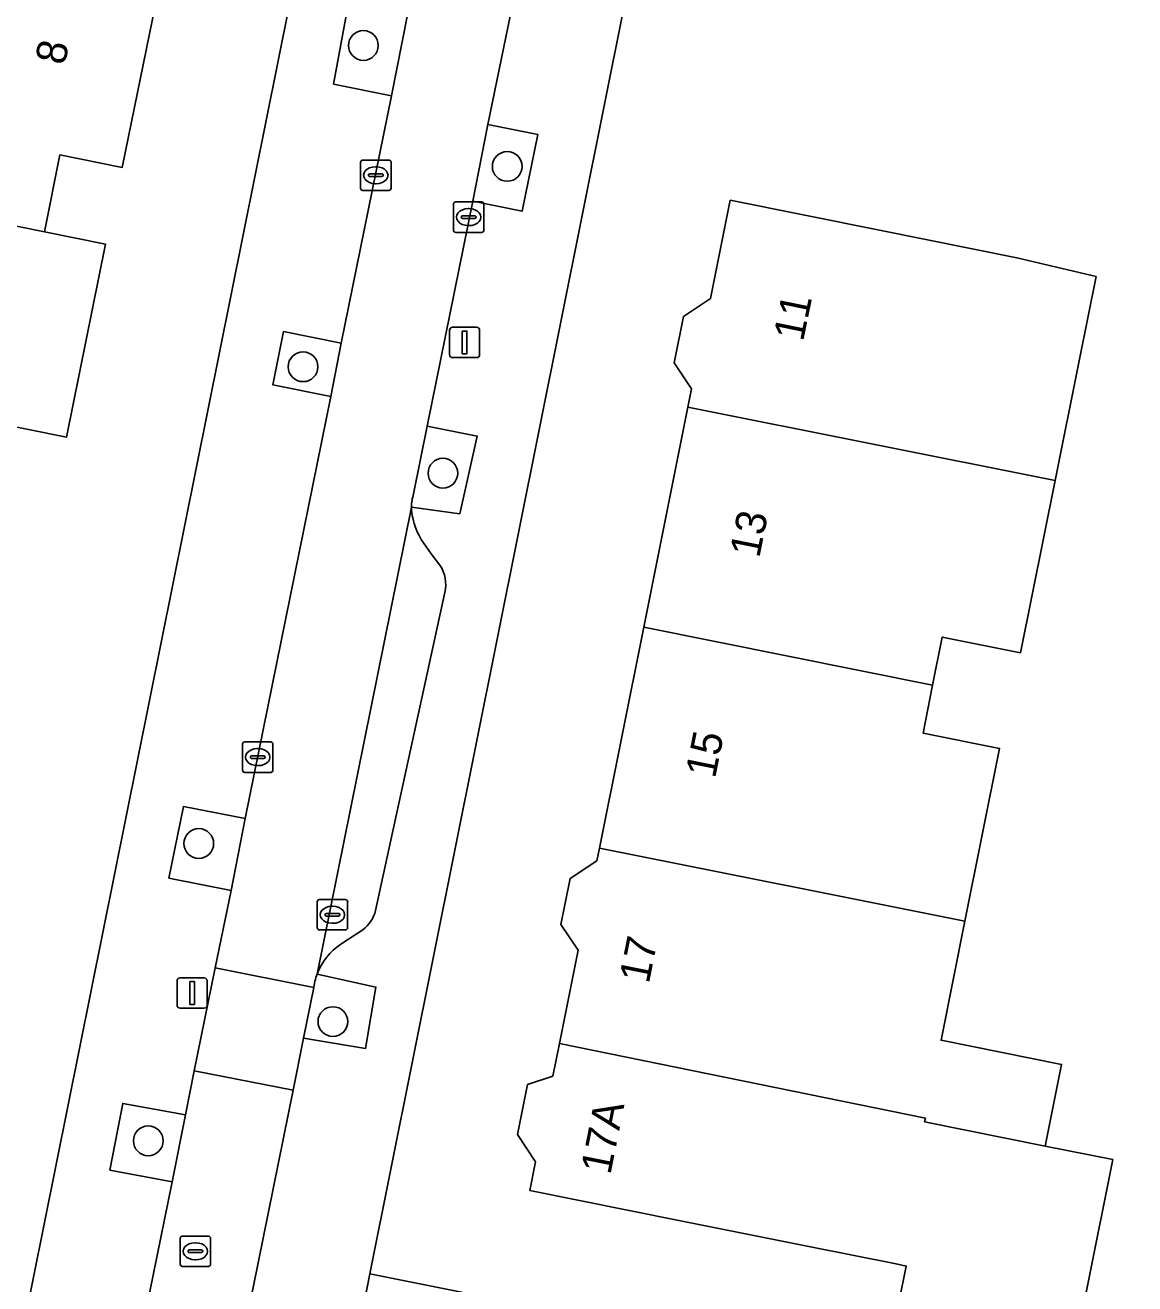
# Model space of a CAD drawing. Extents: x 161772 to 163126, y 383092 to 383917.
# Drawn here: x 162244.45 to 162280.92, y 383707.95 to 383749.32 of the extents above; entities that cross this region are included whole.
import ezdxf

# ---------------------------------------------------------------- set-up
doc = ezdxf.new("R2010")
doc.units = 0
for name, color, linetype in [('IMGEO_Boom', 7, 'Continuous'), ('IMGEO_Erf', 7, 'Continuous'), ('IMGEO_Groenvoorziening', 7, 'Continuous'), ('IMGEO_Kolk', 7, 'Continuous'), ('IMGEO_Lichtmast', 7, 'Continuous'), ('IMGEO_Pand', 7, 'Continuous'), ('IMGEO_Pand_nummerreeks', 7, 'Continuous'), ('IMGEO_Parkeervlak_open', 7, 'Continuous'), ('IMGEO_Rijbaan_lokaal_open', 7, 'Continuous'), ('IMGEO_Rioolput', 7, 'Continuous'), ('IMGEO_Voetpad_open', 7, 'Continuous')]:
    doc.layers.add(name, color=color, linetype=linetype)

msp = doc.modelspace()

# ---------------------------------------------------------------- linework, layer by layer
at = {"layer": 'IMGEO_Boom'}
for centre in [(162255.565, 383748.65), (162260.294, 383744.676), (162253.582, 383738.089), (162258.18, 383734.591), (162250.155, 383722.419), (162254.564, 383716.567), (162248.496, 383712.648)]:
    msp.add_circle(centre, 0.489, dxfattribs=at)
at = {"layer": 'IMGEO_Erf'}
for points in [[(162194.823, 383626.159), (162198.383, 383626.312), (162198.361, 383626.093), (162198.74, 383626.03), (162198.753, 383626.298), (162208.722, 383626.465), (162218.379, 383627.215), (162228.473, 383628.501), (162236.634, 383668.028), (162253.133, 383750), (162259.685, 383782.554)], [(162264.15, 383750), (162255.783, 383708.274), (162272.677, 383704.886), (162273.409, 383708.533), (162273.079, 383708.599), (162270.264, 383709.164), (162265.938, 383710.032), (162261.035, 383711.015), (162261.224, 383711.958), (162260.629, 383712.852), (162260.959, 383714.495), (162261.793, 383714.777), (162262.008, 383715.847), (162262.623, 383718.91), (162262.061, 383719.754), (162262.365, 383721.27), (162263.242, 383721.853), (162263.326, 383722.27), (162264.781, 383729.528), (162266.233, 383736.765), (162266.353, 383737.364), (162265.786, 383738.216), (162266.092, 383739.741), (162266.98, 383740.333), (162267.628, 383743.562), (162272.531, 383742.579), (162277.051, 383741.672), (162279.651, 383741.055), (162279.107, 383738.342), (162278.306, 383734.35), (162277.17, 383728.688), (162274.594, 383729.204), (162274.278, 383727.629), (162273.962, 383726.051), (162276.478, 383725.547), (162275.339, 383719.868), (162274.554, 383715.952), (162278.516, 383715.157), (162277.979, 383712.476), (162280.199, 383712.031), (162278.578, 383703.948)]]:
    msp.add_lwpolyline(points, dxfattribs=at)
msp.add_lwpolyline([(162231.22, 383738.717), (162231.862, 383741.9), (162235.19, 383741.229), (162235.772, 383744.115), (162235.828, 383744.395), (162236.883, 383749.623), (162235.193, 383750), (162232.708, 383750.506), (162233.413, 383753.99), (162234.113, 383757.45), (162237.272, 383756.805), (162238.028, 383760.509), (162241.957, 383759.706), (162241.757, 383758.727), (162245.266, 383758.016), (162250.166, 383757.024), (162248.902, 383750.832), (162248.732, 383750), (162247.638, 383744.642), (162245.592, 383745.055), (162245.081, 383742.525), (162247.086, 383742.12), (162245.807, 383735.776), (162240.906, 383736.764)], close=True, dxfattribs=at)
at = {"layer": 'IMGEO_Groenvoorziening'}
for points in [[(162257.015, 383749.655), (162255.07, 383749.991), (162254.589, 383747.382), (162256.486, 383746.993)], [(162259.654, 383746.047), (162259.16, 383743.531), (162260.785, 383743.202), (162261.299, 383745.727)], [(162254.837, 383738.866), (162252.938, 383739.245), (162252.589, 383737.501), (162254.497, 383737.116)], [(162251.677, 383723.247), (162249.648, 383723.631), (162249.174, 383721.281), (162251.22, 383720.872)], [(162249.72, 383713.503), (162247.657, 383713.877), (162247.233, 383711.685), (162249.279, 383711.298)]]:
    msp.add_lwpolyline(points, close=True, dxfattribs=at)
for points in [[(162257.148, 383733.47), (162258.734, 383733.255), (162259.309, 383735.809), (162257.659, 383736.138)], [(162257.659, 383736.138), (162257.217, 383733.915)], [(162253.972, 383717.898), (162253.942, 383717.684), (162253.601, 383716.017), (162255.631, 383715.68), (162255.976, 383717.7)], [(162255.976, 383717.7), (162254.042, 383718.123)]]:
    msp.add_lwpolyline(points, dxfattribs=at)
for centre, radius, start, end in [((162258.591, 383733.474), 1.443, 162.2084, 180.1639), ((162256.205, 383717.327), 2.305, 159.7885, 165.6485)]:
    msp.add_arc(centre, radius, start, end, dxfattribs=at)
at = {"layer": 'IMGEO_Kolk'}
for p, q in [((162255.474, 383743.959), (162255.474, 383744.811)), ((162255.549, 383744.885), (162256.401, 383744.885)), ((162256.475, 383744.811), (162256.475, 383743.959)), ((162255.733, 383744.379), (162255.733, 383744.391)), ((162255.776, 383744.428), (162256.174, 383744.428)), ((162255.962, 383744.665), (162255.987, 383744.665)), ((162256.217, 383744.391), (162256.217, 383744.379)), ((162256.171, 383744.342), (162255.773, 383744.342)), ((162255.985, 383744.105), (162255.96, 383744.105)), ((162256.401, 383743.885), (162255.549, 383743.885)), ((162258.526, 383742.582), (162258.526, 383743.434)), ((162258.601, 383743.508), (162259.453, 383743.508)), ((162259.014, 383743.288), (162259.039, 383743.288)), ((162259.527, 383743.434), (162259.527, 383742.582)), ((162258.785, 383743.002), (162258.785, 383743.014)), ((162259.223, 383742.965), (162258.825, 383742.965)), ((162258.828, 383743.051), (162259.226, 383743.051)), ((162259.037, 383742.728), (162259.012, 383742.728)), ((162259.269, 383743.014), (162259.269, 383743.002)), ((162259.453, 383742.508), (162258.601, 383742.508)), ((162251.668, 383725.759), (162252.52, 383725.759)), ((162251.593, 383724.833), (162251.593, 383725.685)), ((162252.081, 383725.539), (162252.106, 383725.539)), ((162252.594, 383725.685), (162252.594, 383724.833)), ((162251.852, 383725.253), (162251.852, 383725.265)), ((162252.29, 383725.216), (162251.892, 383725.216)), ((162251.895, 383725.302), (162252.293, 383725.302)), ((162252.104, 383724.979), (162252.079, 383724.979)), ((162252.336, 383725.265), (162252.336, 383725.253)), ((162252.52, 383724.759), (162251.668, 383724.759)), ((162254.048, 383719.651), (162254.048, 383720.503)), ((162254.123, 383720.577), (162254.975, 383720.577)), ((162254.536, 383720.357), (162254.561, 383720.357)), ((162255.049, 383720.503), (162255.049, 383719.651)), ((162254.307, 383720.071), (162254.307, 383720.083)), ((162254.745, 383720.034), (162254.347, 383720.034)), ((162254.35, 383720.12), (162254.748, 383720.12)), ((162254.791, 383720.083), (162254.791, 383720.071)), ((162254.975, 383719.577), (162254.123, 383719.577)), ((162254.559, 383719.797), (162254.534, 383719.797))]:
    msp.add_line(p, q, dxfattribs=at)
for points in [[(162255.474, 383743.959), (162255.474, 383744.811)], [(162255.549, 383744.885), (162256.401, 383744.885)], [(162256.475, 383744.811), (162256.475, 383743.959)], [(162256.401, 383743.885), (162255.549, 383743.885)], [(162258.526, 383742.582), (162258.526, 383743.434)], [(162258.601, 383743.508), (162259.453, 383743.508)], [(162259.527, 383743.434), (162259.527, 383742.582)], [(162259.453, 383742.508), (162258.601, 383742.508)], [(162251.668, 383725.759), (162252.52, 383725.759)], [(162251.593, 383724.833), (162251.593, 383725.685)], [(162252.594, 383725.685), (162252.594, 383724.833)], [(162252.52, 383724.759), (162251.668, 383724.759)], [(162254.048, 383719.651), (162254.048, 383720.503)], [(162254.123, 383720.577), (162254.975, 383720.577)], [(162255.049, 383720.503), (162255.049, 383719.651)], [(162254.975, 383719.577), (162254.123, 383719.577)]]:
    msp.add_lwpolyline(points, dxfattribs=at)
for centre, radius, start, end in [((162255.551, 383744.809), 0.0765, 91.552, 178.448), ((162255.551, 383744.809), 0.0765, 91.552, 178.448), ((162256.399, 383744.809), 0.0765, 1.552, 88.448), ((162256.399, 383744.809), 0.0765, 1.552, 88.448), ((162255.773, 383744.388), 0.0403, 85.8775, 175.7526), ((162255.77, 383744.378), 0.0366, 178.938, 274.7102), ((162256.174, 383744.385), 0.043, 264.8664, 352.4533), ((162256.178, 383744.39), 0.0386, 1.7309, 96.639), ((162255.551, 383743.961), 0.0765, 181.552, 268.448), ((162255.551, 383743.961), 0.0765, 181.552, 268.448), ((162256.399, 383743.961), 0.0765, 271.552, 358.448), ((162256.399, 383743.961), 0.0765, 271.552, 358.448), ((162258.603, 383743.432), 0.0765, 91.552, 178.448), ((162258.603, 383743.432), 0.0765, 91.552, 178.448), ((162259.451, 383743.432), 0.0765, 1.552, 88.448), ((162259.451, 383743.432), 0.0765, 1.552, 88.448), ((162258.825, 383743.011), 0.0403, 85.8775, 175.7526), ((162258.822, 383743.001), 0.0366, 178.938, 274.7102), ((162259.226, 383743.008), 0.043, 264.8664, 352.4533), ((162259.23, 383743.013), 0.0386, 1.7309, 96.639), ((162258.603, 383742.584), 0.0765, 181.552, 268.448), ((162258.603, 383742.584), 0.0765, 181.552, 268.448), ((162259.451, 383742.584), 0.0765, 271.552, 358.448), ((162259.451, 383742.584), 0.0765, 271.552, 358.448), ((162251.67, 383725.683), 0.0765, 91.552, 178.448), ((162251.67, 383725.683), 0.0765, 91.552, 178.448), ((162252.518, 383725.683), 0.0765, 1.552, 88.448), ((162252.518, 383725.683), 0.0765, 1.552, 88.448), ((162251.892, 383725.262), 0.0403, 85.8775, 175.7526), ((162251.889, 383725.252), 0.0366, 178.938, 274.7102), ((162252.293, 383725.259), 0.043, 264.8664, 352.4533), ((162252.297, 383725.264), 0.0386, 1.7309, 96.639), ((162251.67, 383724.835), 0.0765, 181.552, 268.448), ((162251.67, 383724.835), 0.0765, 181.552, 268.448), ((162252.518, 383724.835), 0.0765, 271.552, 358.448), ((162252.518, 383724.835), 0.0765, 271.552, 358.448), ((162254.125, 383720.501), 0.0765, 91.552, 178.448), ((162254.125, 383720.501), 0.0765, 91.552, 178.448), ((162254.973, 383720.501), 0.0765, 1.552, 88.448), ((162254.973, 383720.501), 0.0765, 1.552, 88.448), ((162254.347, 383720.08), 0.0403, 85.8775, 175.7526), ((162254.344, 383720.07), 0.0366, 178.938, 274.7102), ((162254.748, 383720.077), 0.043, 264.8664, 352.4533), ((162254.752, 383720.082), 0.0386, 1.7309, 96.639), ((162254.125, 383719.653), 0.0765, 181.552, 268.448), ((162254.125, 383719.653), 0.0765, 181.552, 268.448), ((162254.973, 383719.653), 0.0765, 271.552, 358.448), ((162254.973, 383719.653), 0.0765, 271.552, 358.448)]:
    msp.add_arc(centre, radius, start, end, dxfattribs=at)
for centre, major_axis, ratio, start_param, end_param in [((162255.961, 383744.385), (-0.387, 0.002), 0.722429, 4.712389, 7.853982), ((162255.986, 383744.385), (-0.39, 0.002), 0.717154, 1.570796, 4.712389), ((162259.013, 383743.008), (-0.387, 0.002), 0.722429, 4.712389, 7.853982), ((162259.038, 383743.008), (-0.39, 0.002), 0.717154, 1.570796, 4.712389), ((162252.08, 383725.259), (-0.387, 0.002), 0.722429, 4.712389, 7.853982), ((162252.105, 383725.259), (-0.39, 0.002), 0.717154, 1.570796, 4.712389), ((162254.535, 383720.077), (-0.387, 0.002), 0.722429, 4.712389, 7.853982), ((162254.56, 383720.077), (-0.39, 0.002), 0.717154, 1.570796, 4.712389)]:
    msp.add_ellipse(centre, major_axis=major_axis, ratio=ratio, start_param=start_param, end_param=end_param, dxfattribs=at)
at = {"layer": 'IMGEO_Lichtmast'}
for p, q in [((162258.497, 383739.39), (162259.287, 383739.39)), ((162259.287, 383739.39), (162258.497, 383739.39)), ((162258.397, 383738.49), (162258.397, 383739.29)), ((162258.397, 383739.29), (162258.397, 383738.49)), ((162259.387, 383739.29), (162259.387, 383738.49)), ((162259.387, 383738.49), (162259.387, 383739.29)), ((162259.287, 383738.39), (162258.497, 383738.39)), ((162258.497, 383738.39), (162259.287, 383738.39)), ((162249.442, 383717.106), (162249.442, 383717.906)), ((162249.442, 383717.906), (162249.442, 383717.106)), ((162249.542, 383718.006), (162250.332, 383718.006)), ((162250.332, 383718.006), (162249.542, 383718.006)), ((162250.432, 383717.906), (162250.432, 383717.106)), ((162250.432, 383717.106), (162250.432, 383717.906)), ((162250.332, 383717.006), (162249.542, 383717.006)), ((162249.542, 383717.006), (162250.332, 383717.006))]:
    msp.add_line(p, q, dxfattribs=at)
for points in [[(162258.817, 383739.265), (162258.967, 383739.265), (162258.967, 383738.515), (162258.817, 383738.515), (162258.817, 383739.265)], [(162249.862, 383717.881), (162250.012, 383717.881), (162250.012, 383717.131), (162249.862, 383717.131), (162249.862, 383717.881)]]:
    msp.add_lwpolyline(points, dxfattribs=at)
for centre, start, end in [((162258.497, 383739.29), 90, 180), ((162258.497, 383739.29), 90, 180), ((162259.287, 383739.29), 0, 90), ((162259.287, 383739.29), 360, 90), ((162258.497, 383738.49), 180, 270), ((162258.497, 383738.49), 180, 270), ((162259.287, 383738.49), 270, 0), ((162259.287, 383738.49), 270, 0), ((162249.542, 383717.906), 90, 180), ((162249.542, 383717.906), 90, 180), ((162250.332, 383717.906), 0, 90), ((162250.332, 383717.906), 360, 90), ((162249.542, 383717.106), 180, 270), ((162249.542, 383717.106), 180, 270), ((162250.332, 383717.106), 270, 0), ((162250.332, 383717.106), 270, 0)]:
    msp.add_arc(centre, 0.1, start, end, dxfattribs=at)
at = {"layer": 'IMGEO_Pand'}
for points in [[(162248.902, 383750.832), (162233.413, 383753.99), (162232.708, 383750.506), (162235.193, 383750), (162236.883, 383749.623), (162235.828, 383744.395), (162245.081, 383742.525), (162245.592, 383745.055), (162247.638, 383744.642), (162248.732, 383750)], [(162235.828, 383744.395), (162235.772, 383744.115), (162235.19, 383741.229), (162231.862, 383741.9), (162231.22, 383738.717), (162240.906, 383736.764), (162245.807, 383735.776), (162247.086, 383742.12), (162245.081, 383742.525)], [(162279.651, 383741.055), (162277.051, 383741.672), (162272.531, 383742.579), (162267.628, 383743.562), (162266.98, 383740.333), (162266.092, 383739.741), (162265.786, 383738.216), (162266.353, 383737.364), (162266.233, 383736.765), (162278.306, 383734.35), (162279.107, 383738.342)], [(162264.781, 383729.528), (162274.278, 383727.629), (162274.594, 383729.204), (162277.17, 383728.688), (162278.306, 383734.35), (162266.233, 383736.765)], [(162264.781, 383729.528), (162263.326, 383722.27), (162275.339, 383719.868), (162276.478, 383725.547), (162273.962, 383726.051), (162274.278, 383727.629)], [(162275.339, 383719.868), (162263.326, 383722.27), (162263.242, 383721.853), (162262.365, 383721.27), (162262.061, 383719.754), (162262.623, 383718.91), (162262.008, 383715.847), (162274.041, 383713.396), (162274.016, 383713.271), (162277.979, 383712.476), (162278.516, 383715.157), (162274.554, 383715.952)], [(162280.199, 383712.031), (162277.979, 383712.476), (162274.016, 383713.271), (162274.041, 383713.396), (162262.008, 383715.847), (162261.793, 383714.777), (162260.959, 383714.495), (162260.629, 383712.852), (162261.224, 383711.958), (162261.035, 383711.015), (162265.938, 383710.032), (162270.264, 383709.164), (162273.079, 383708.599), (162273.409, 383708.533), (162272.677, 383704.886), (162278.53, 383703.711), (162278.578, 383703.948)]]:
    msp.add_lwpolyline(points, close=True, dxfattribs=at)
at = {"layer": 'IMGEO_Parkeervlak_open'}
for points in [[(162257.148, 383733.47), (162254.042, 383718.123)], [(162258.077, 383731.566), (162257.797, 383731.945), (162257.465, 383732.415)], [(162255.963, 383720.219), (162258.239, 383730.674)], [(162254.829, 383719.111), (162255.549, 383719.583)]]:
    msp.add_lwpolyline(points, dxfattribs=at)
for centre, radius, start, end in [((162258.563, 383733.469), 1.415, 179.9624, 194.3278), ((162259.407, 383733.573), 2.261, 191.5844, 210.8066), ((162257.18, 383730.942), 1.093, 345.7799, 34.8072), ((162254.886, 383720.467), 1.106, 306.8652, 347.0111), ((162255.976, 383717.39), 2.068, 123.6792, 159.2421)]:
    msp.add_arc(centre, radius, start, end, dxfattribs=at)
at = {"layer": 'IMGEO_Rijbaan_lokaal_open'}
for points in [[(162263.289, 383780.527), (162261.932, 383773.99), (162261.67, 383772.531), (162257.015, 383749.655), (162256.486, 383746.993), (162254.837, 383738.866), (162254.497, 383737.116), (162251.677, 383723.247), (162251.22, 383720.872), (162250.693, 383718.334), (162253.942, 383717.684), (162253.972, 383717.898)], [(162257.217, 383733.915), (162257.659, 383736.138), (162259.16, 383743.531), (162259.654, 383746.047), (162261.054, 383752.871)], [(162254.042, 383718.123), (162257.148, 383733.47)], [(162250.518, 383700.823), (162250.972, 383703.016), (162253.253, 383714.312), (162250.003, 383714.952), (162249.72, 383713.503), (162249.279, 383711.298), (162247.802, 383704.031), (162247.672, 383703.328)]]:
    msp.add_lwpolyline(points, dxfattribs=at)
msp.add_lwpolyline([(162253.942, 383717.684), (162250.693, 383718.334), (162250.003, 383714.952), (162253.253, 383714.312), (162253.601, 383716.017)], close=True, dxfattribs=at)
for centre, radius, start, end in [((162258.591, 383733.474), 1.443, 162.2084, 180.1639), ((162256.205, 383717.327), 2.305, 159.7885, 165.6485)]:
    msp.add_arc(centre, radius, start, end, dxfattribs=at)
at = {"layer": 'IMGEO_Rioolput'}
for p, q in [((162249.543, 383708.591), (162249.543, 383709.443)), ((162249.618, 383709.517), (162250.47, 383709.517)), ((162250.031, 383709.297), (162250.056, 383709.297)), ((162250.544, 383709.443), (162250.544, 383708.591)), ((162249.802, 383709.011), (162249.802, 383709.023)), ((162250.24, 383708.974), (162249.842, 383708.974)), ((162249.845, 383709.06), (162250.243, 383709.06)), ((162250.286, 383709.023), (162250.286, 383709.011)), ((162250.47, 383708.517), (162249.618, 383708.517)), ((162250.054, 383708.737), (162250.029, 383708.737))]:
    msp.add_line(p, q, dxfattribs=at)
for points in [[(162249.543, 383708.591), (162249.543, 383709.443)], [(162249.618, 383709.517), (162250.47, 383709.517)], [(162250.544, 383709.443), (162250.544, 383708.591)], [(162250.47, 383708.517), (162249.618, 383708.517)]]:
    msp.add_lwpolyline(points, dxfattribs=at)
for centre, radius, start, end in [((162249.62, 383709.441), 0.0765, 91.552, 178.448), ((162249.62, 383709.441), 0.0765, 91.552, 178.448), ((162250.468, 383709.441), 0.0765, 1.552, 88.448), ((162250.468, 383709.441), 0.0765, 1.552, 88.448), ((162249.842, 383709.02), 0.0403, 85.8775, 175.7526), ((162249.839, 383709.01), 0.0366, 178.938, 274.7102), ((162250.243, 383709.017), 0.043, 264.8664, 352.4533), ((162250.247, 383709.022), 0.0386, 1.7309, 96.639), ((162249.62, 383708.593), 0.0765, 181.552, 268.448), ((162249.62, 383708.593), 0.0765, 181.552, 268.448), ((162250.468, 383708.593), 0.0765, 271.552, 358.448), ((162250.468, 383708.593), 0.0765, 271.552, 358.448)]:
    msp.add_arc(centre, radius, start, end, dxfattribs=at)
for centre, major_axis, ratio, start_param, end_param in [((162250.03, 383709.017), (-0.387, 0.002), 0.722429, 4.712389, 7.853982), ((162250.055, 383709.017), (-0.39, 0.002), 0.717154, 1.570796, 4.712389)]:
    msp.add_ellipse(centre, major_axis=major_axis, ratio=ratio, start_param=start_param, end_param=end_param, dxfattribs=at)
at = {"layer": 'IMGEO_Voetpad_open'}
for points in [[(162255.603, 383707.378), (162255.783, 383708.274), (162264.15, 383750), (162269.552, 383776.935), (162269.728, 383777.815), (162270.877, 383783.542), (162272.117, 383789.029)], [(162259.685, 383782.554), (162253.133, 383750), (162236.634, 383668.028), (162228.473, 383628.501), (162232.711, 383628.765), (162232.978, 383630.162), (162233.579, 383633.587), (162233.631, 383633.838), (162232.092, 383634.108), (162232.967, 383638.221), (162233.073, 383638.255)], [(162249.279, 383711.298), (162247.233, 383711.685), (162247.657, 383713.877), (162249.72, 383713.503), (162250.003, 383714.952), (162250.693, 383718.334), (162251.22, 383720.872), (162249.174, 383721.281), (162249.648, 383723.631), (162251.677, 383723.247), (162254.497, 383737.116), (162252.589, 383737.501), (162252.938, 383739.245), (162254.837, 383738.866), (162256.486, 383746.993), (162254.589, 383747.382), (162255.07, 383749.991), (162257.015, 383749.655), (162261.67, 383772.531), (162259.737, 383772.921), (162260.042, 383774.368), (162261.932, 383773.99), (162263.289, 383780.527)], [(162263.088, 383756.01), (162263.275, 383755.848), (162262.631, 383752.516), (162261.054, 383752.871), (162259.654, 383746.047), (162261.299, 383745.727), (162260.785, 383743.202), (162259.16, 383743.531), (162257.659, 383736.138), (162259.309, 383735.809), (162258.734, 383733.255), (162257.148, 383733.47)], [(162257.465, 383732.415), (162257.797, 383731.945), (162258.077, 383731.566)], [(162258.239, 383730.674), (162255.963, 383720.219)], [(162255.549, 383719.583), (162254.829, 383719.111)], [(162254.042, 383718.123), (162255.976, 383717.7), (162255.631, 383715.68), (162253.601, 383716.017), (162253.253, 383714.312), (162250.972, 383703.016), (162252.605, 383702.621), (162252.145, 383700.503), (162250.518, 383700.823), (162248.704, 383691.779)], [(162246.148, 383701.636), (162245.78, 383702.166), (162246.083, 383704.369), (162247.802, 383704.031), (162249.279, 383711.298)]]:
    msp.add_lwpolyline(points, dxfattribs=at)
msp.add_lwpolyline([(162287.722, 383710.711), (162287.776, 383711.032), (162286.234, 383711.335), (162284.601, 383703.204), (162284.515, 383702.757), (162278.578, 383703.948), (162278.53, 383703.711), (162272.677, 383704.886), (162255.783, 383708.274), (162255.603, 383707.378), (162277.263, 383703.035), (162285.84, 383701.374), (162285.922, 383701.797)], close=True, dxfattribs=at)
for centre, radius, start, end in [((162258.563, 383733.469), 1.415, 179.9624, 194.3278), ((162259.407, 383733.573), 2.261, 191.5844, 210.8066), ((162257.18, 383730.942), 1.093, 345.7799, 34.8072), ((162254.886, 383720.467), 1.106, 306.8652, 347.0111), ((162255.976, 383717.39), 2.068, 123.6792, 159.2421)]:
    msp.add_arc(centre, radius, start, end, dxfattribs=at)

# ---------------------------------------------------------------- texts
at = {"layer": 'IMGEO_Pand_nummerreeks'}
for s, rotation, p in [('8', 78.4607, (162245.747, 383747.975)), ('11', 78.4035, (162270.018, 383738.895)), ('13', 78.6588, (162268.578, 383731.781)), ('15', 78.6588, (162267.125, 383724.534)), ('17', 78.6442, (162264.947, 383717.786)), ('17A', 78.6671, (162263.683, 383711.507))]:
    msp.add_text(s, height=1, rotation=rotation, dxfattribs=at).set_placement(p)

doc.saveas('drawing.dxf')
